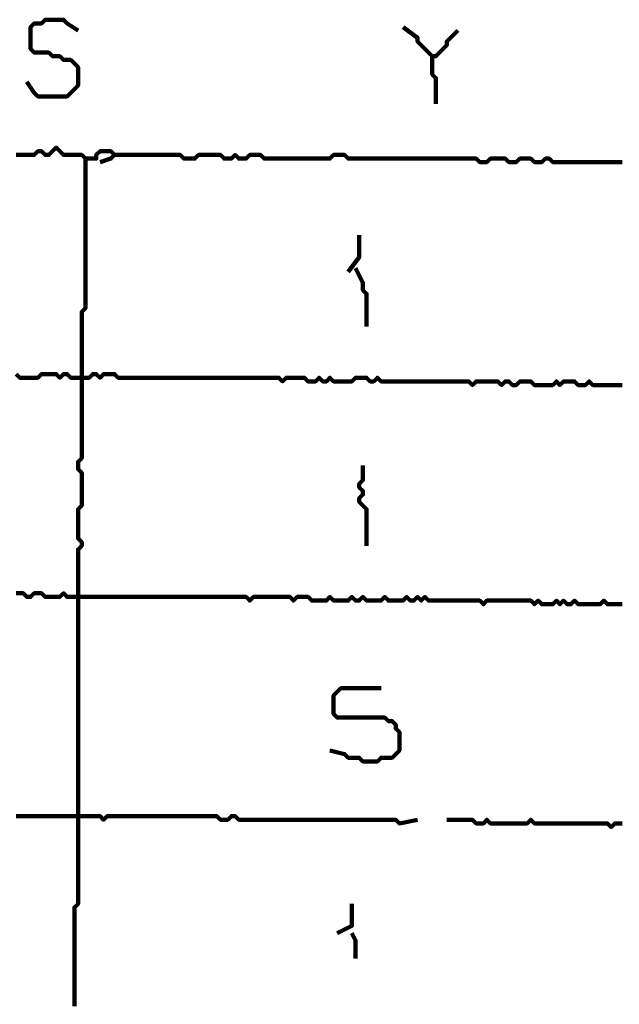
# Model space of a CAD drawing. Header units: metres. Extents: x 1959 to 4131, y 3282 to 4313.
# Tile 287 of 356: x 2428.44 to 2429.96, y 4296.8 to 4299.29. Entities that reach past the tile are written whole.
import ezdxf

# ---------------------------------------------------------------- set-up
doc = ezdxf.new("R2010")
doc.units = ezdxf.units.M
doc.layers.add('P', color=250, linetype='Continuous', lineweight=100)

msp = doc.modelspace()

# ---------------------------------------------------------------- linework, layer by layer
at = {"layer": 'P', "color": 0, "linetype": 'Continuous'}
for points in [[(2428.4632, 4299.1299), (2428.4817, 4299.1023), (2428.4909, 4299.093), (2428.5002, 4299.093), (2428.5094, 4299.093), (2428.5186, 4299.093), (2428.5279, 4299.093), (2428.5371, 4299.093), (2428.5463, 4299.093), (2428.5556, 4299.093), (2428.5648, 4299.093), (2428.574, 4299.1023), (2428.5832, 4299.1115), (2428.5925, 4299.1207), (2428.5925, 4299.1299), (2428.5925, 4299.1392), (2428.5925, 4299.1484), (2428.5925, 4299.1576), (2428.5925, 4299.1669), (2428.5832, 4299.1761), (2428.574, 4299.1853), (2428.5648, 4299.1853), (2428.5556, 4299.1853), (2428.5463, 4299.1946), (2428.5371, 4299.1946), (2428.5279, 4299.1946), (2428.5186, 4299.2038), (2428.5094, 4299.2038), (2428.5002, 4299.2038), (2428.4909, 4299.2038), (2428.4817, 4299.2038), (2428.4725, 4299.213), (2428.4725, 4299.2223), (2428.4725, 4299.2315), (2428.4725, 4299.2407), (2428.4725, 4299.2499), (2428.4725, 4299.2592), (2428.4725, 4299.2684), (2428.4817, 4299.2776), (2428.4909, 4299.2776), (2428.5002, 4299.2776), (2428.5094, 4299.2869), (2428.5186, 4299.2869), (2428.5279, 4299.2869), (2428.5371, 4299.2869), (2428.5463, 4299.2869), (2428.5556, 4299.2869), (2428.5648, 4299.2776), (2428.5925, 4299.2592)], [(2429.414, 4299.2684), (2429.4509, 4299.2407), (2429.4509, 4299.2315), (2429.4602, 4299.2223), (2429.4694, 4299.213), (2429.4786, 4299.2038), (2429.4879, 4299.1946), (2429.4971, 4299.1946), (2429.5063, 4299.2038), (2429.5156, 4299.213), (2429.5248, 4299.2223), (2429.5248, 4299.2315), (2429.5525, 4299.2592)], [(2429.4879, 4299.1946), (2429.4879, 4299.1576), (2429.4879, 4299.1484), (2429.4971, 4299.1392), (2429.4971, 4299.1299), (2429.4971, 4299.1207), (2429.4971, 4299.1115), (2429.4971, 4299.1023), (2429.4971, 4299.0746)], [(2428.4356, 4298.9453), (2428.4448, 4298.9453), (2428.454, 4298.9453), (2428.4632, 4298.9453), (2428.4725, 4298.9453), (2428.4817, 4298.9453), (2428.4909, 4298.9546), (2428.5002, 4298.9546), (2428.5094, 4298.9453), (2428.5186, 4298.9453), (2428.5279, 4298.9546), (2428.5371, 4298.9638), (2428.5463, 4298.9546), (2428.5556, 4298.9453), (2428.5648, 4298.9453), (2428.574, 4298.9453), (2428.5832, 4298.9453), (2428.5925, 4298.9453), (2428.6017, 4298.9453), (2428.6109, 4298.9361), (2428.6202, 4298.9361), (2428.6294, 4298.9361), (2428.6386, 4298.9361), (2428.6386, 4298.9453), (2428.6479, 4298.9546), (2428.6571, 4298.9546), (2428.6663, 4298.9546), (2428.6756, 4298.9546), (2428.6848, 4298.9453), (2428.6756, 4298.9361), (2428.6479, 4298.9269)], [(2428.6109, 4298.9361), (2428.6109, 4298.8992), (2428.6109, 4298.8899), (2428.6109, 4298.8807), (2428.6109, 4298.8715), (2428.6109, 4298.8623), (2428.6109, 4298.853), (2428.6109, 4298.8438), (2428.6109, 4298.8346), (2428.6109, 4298.8253), (2428.6109, 4298.8161), (2428.6109, 4298.8069), (2428.6109, 4298.7976), (2428.6109, 4298.7884), (2428.6109, 4298.7792), (2428.6109, 4298.7699), (2428.6109, 4298.7607), (2428.6109, 4298.7515), (2428.6109, 4298.7423), (2428.6109, 4298.733), (2428.6109, 4298.7238), (2428.6109, 4298.7146), (2428.6109, 4298.7053), (2428.6109, 4298.6961), (2428.6109, 4298.6869), (2428.6109, 4298.6776), (2428.6109, 4298.6684), (2428.6109, 4298.6592), (2428.6109, 4298.6499), (2428.6109, 4298.6407), (2428.6109, 4298.6315), (2428.6109, 4298.6223), (2428.6109, 4298.613), (2428.6109, 4298.6038), (2428.6109, 4298.5946), (2428.6109, 4298.5853), (2428.6109, 4298.5761), (2428.6109, 4298.5669), (2428.6109, 4298.5576), (2428.6017, 4298.5484), (2428.6017, 4298.5392), (2428.6017, 4298.5299), (2428.6017, 4298.5207), (2428.6017, 4298.5115), (2428.6017, 4298.5023), (2428.6017, 4298.493), (2428.6017, 4298.4838), (2428.6017, 4298.4746), (2428.6017, 4298.4653), (2428.6017, 4298.4561), (2428.6017, 4298.4469), (2428.6017, 4298.4376), (2428.6017, 4298.4284), (2428.6017, 4298.4192), (2428.6017, 4298.4099), (2428.6017, 4298.4007), (2428.6017, 4298.3915), (2428.6017, 4298.3823), (2428.6017, 4298.373), (2428.6017, 4298.3638), (2428.6017, 4298.3546), (2428.6017, 4298.3453), (2428.6017, 4298.3361), (2428.6017, 4298.3269), (2428.6017, 4298.3176), (2428.6017, 4298.3084), (2428.6017, 4298.2992), (2428.6017, 4298.2899), (2428.6017, 4298.2807), (2428.6017, 4298.2715), (2428.6017, 4298.2623), (2428.6017, 4298.253), (2428.6017, 4298.2438), (2428.6017, 4298.2346), (2428.6017, 4298.2253), (2428.6017, 4298.2161), (2428.6017, 4298.2069), (2428.6017, 4298.1976), (2428.6017, 4298.1884), (2428.6017, 4298.1792), (2428.5925, 4298.1699), (2428.5925, 4298.1607), (2428.5925, 4298.1515), (2428.6017, 4298.1423), (2428.6017, 4298.133), (2428.6017, 4298.1238), (2428.6017, 4298.1146), (2428.6017, 4298.1053), (2428.6017, 4298.0961), (2428.6017, 4298.0869), (2428.6017, 4298.0776), (2428.6017, 4298.0684), (2428.6017, 4298.0592), (2428.5925, 4298.0499), (2428.5925, 4298.0407), (2428.5925, 4298.0315), (2428.5925, 4298.0223), (2428.5925, 4298.013), (2428.5925, 4298.0038), (2428.5925, 4297.9946), (2428.5925, 4297.9853), (2428.5925, 4297.9761), (2428.6017, 4297.9669), (2428.6017, 4297.9576), (2428.5925, 4297.9484), (2428.5925, 4297.9392), (2428.5925, 4297.9299), (2428.5925, 4297.9207), (2428.5925, 4297.9115), (2428.5925, 4297.9023), (2428.5925, 4297.893), (2428.5925, 4297.8838), (2428.5925, 4297.8746), (2428.5925, 4297.8653), (2428.5925, 4297.8561), (2428.5925, 4297.8469), (2428.5925, 4297.8376), (2428.5925, 4297.8284), (2428.5925, 4297.8192), (2428.5925, 4297.8099), (2428.5925, 4297.8007), (2428.5925, 4297.7915), (2428.5925, 4297.7823), (2428.5925, 4297.773), (2428.5925, 4297.7638), (2428.5925, 4297.7546), (2428.5925, 4297.7453), (2428.5925, 4297.7361), (2428.5925, 4297.7269), (2428.5925, 4297.7176), (2428.5925, 4297.7084), (2428.5925, 4297.6992), (2428.5925, 4297.6899), (2428.5925, 4297.6807), (2428.5925, 4297.6715), (2428.5925, 4297.6623), (2428.5925, 4297.653), (2428.5925, 4297.6438), (2428.5925, 4297.6346), (2428.5925, 4297.6253), (2428.5925, 4297.6161), (2428.5925, 4297.6069), (2428.5925, 4297.5976), (2428.5925, 4297.5884), (2428.5925, 4297.5792), (2428.5925, 4297.5699), (2428.5925, 4297.5607), (2428.5925, 4297.5515), (2428.5925, 4297.5423), (2428.5925, 4297.533), (2428.5925, 4297.5238), (2428.5925, 4297.5146), (2428.5925, 4297.5053), (2428.5925, 4297.4961), (2428.5925, 4297.4869), (2428.5925, 4297.4776), (2428.5925, 4297.4684), (2428.5925, 4297.4592), (2428.5925, 4297.4499), (2428.5925, 4297.4407), (2428.5925, 4297.4315), (2428.5925, 4297.4223), (2428.5925, 4297.413), (2428.5925, 4297.4038), (2428.5925, 4297.3946), (2428.5925, 4297.3853), (2428.5925, 4297.3761), (2428.5925, 4297.3669), (2428.5925, 4297.3576), (2428.5925, 4297.3484), (2428.5925, 4297.3392), (2428.5925, 4297.3299), (2428.5925, 4297.3207), (2428.5925, 4297.3115), (2428.5925, 4297.3023), (2428.5925, 4297.293), (2428.5925, 4297.2838), (2428.5925, 4297.2746), (2428.5925, 4297.2653), (2428.5925, 4297.2561), (2428.5925, 4297.2469), (2428.5925, 4297.2376), (2428.5925, 4297.2284), (2428.5925, 4297.2192), (2428.5925, 4297.2099), (2428.5925, 4297.2007), (2428.5925, 4297.1915), (2428.5925, 4297.1823), (2428.5925, 4297.173), (2428.5925, 4297.1638), (2428.5925, 4297.1546), (2428.5925, 4297.1453), (2428.5925, 4297.1361), (2428.5925, 4297.1269), (2428.5925, 4297.1176), (2428.5925, 4297.1084), (2428.5925, 4297.0992), (2428.5925, 4297.0899), (2428.5925, 4297.0807), (2428.5925, 4297.0715), (2428.5925, 4297.0623), (2428.5925, 4297.053), (2428.5832, 4297.0438), (2428.5832, 4297.0346), (2428.5832, 4297.0253), (2428.5832, 4297.0161), (2428.5832, 4297.0069), (2428.5832, 4296.9976), (2428.5832, 4296.9884), (2428.5832, 4296.9792), (2428.5832, 4296.9699), (2428.5832, 4296.9607), (2428.5832, 4296.9515), (2428.5832, 4296.9423), (2428.5832, 4296.933), (2428.5832, 4296.9238), (2428.5832, 4296.9146), (2428.5832, 4296.9053), (2428.5832, 4296.8961), (2428.5832, 4296.8869), (2428.5832, 4296.8776), (2428.5832, 4296.8684), (2428.5832, 4296.8592), (2428.5832, 4296.8499), (2428.5832, 4296.8407), (2428.5832, 4296.8315), (2428.5832, 4296.8223), (2428.5832, 4296.813), (2428.5832, 4296.8038), (2428.5832, 4296.7946)], [(2428.6848, 4298.9453), (2428.7217, 4298.9453), (2428.7309, 4298.9453), (2428.7402, 4298.9453), (2428.7494, 4298.9453), (2428.7586, 4298.9453), (2428.7679, 4298.9453), (2428.7771, 4298.9453), (2428.7863, 4298.9453), (2428.7956, 4298.9453), (2428.8048, 4298.9453), (2428.814, 4298.9453), (2428.8232, 4298.9453), (2428.8325, 4298.9453), (2428.8417, 4298.9453), (2428.8509, 4298.9453), (2428.8602, 4298.9361), (2428.8694, 4298.9361), (2428.8786, 4298.9361), (2428.8879, 4298.9361), (2428.8971, 4298.9453), (2428.9063, 4298.9453), (2428.9156, 4298.9453), (2428.9248, 4298.9453), (2428.934, 4298.9453), (2428.9432, 4298.9453), (2428.9525, 4298.9453), (2428.9617, 4298.9361), (2428.9709, 4298.9361), (2428.9802, 4298.9361), (2428.9894, 4298.9453), (2428.9986, 4298.9361), (2429.0079, 4298.9361), (2429.0171, 4298.9361), (2429.0263, 4298.9453), (2429.0356, 4298.9453), (2429.0448, 4298.9453), (2429.054, 4298.9453), (2429.0632, 4298.9361), (2429.0725, 4298.9361), (2429.0817, 4298.9361), (2429.0909, 4298.9361), (2429.1002, 4298.9361), (2429.1094, 4298.9361), (2429.1186, 4298.9361), (2429.1279, 4298.9361), (2429.1371, 4298.9361), (2429.1463, 4298.9361), (2429.1556, 4298.9361), (2429.1648, 4298.9361), (2429.174, 4298.9361), (2429.1832, 4298.9361), (2429.1925, 4298.9361), (2429.2017, 4298.9361), (2429.2109, 4298.9361), (2429.2202, 4298.9361), (2429.2294, 4298.9361), (2429.2386, 4298.9453), (2429.2479, 4298.9453), (2429.2571, 4298.9453), (2429.2663, 4298.9453), (2429.2756, 4298.9361), (2429.2848, 4298.9361), (2429.294, 4298.9361), (2429.3032, 4298.9361), (2429.3125, 4298.9361), (2429.3217, 4298.9361), (2429.3309, 4298.9361), (2429.3402, 4298.9361), (2429.3494, 4298.9361), (2429.3586, 4298.9361), (2429.3679, 4298.9361), (2429.3771, 4298.9361), (2429.3863, 4298.9361), (2429.3956, 4298.9361), (2429.4048, 4298.9361), (2429.414, 4298.9361), (2429.4232, 4298.9361), (2429.4325, 4298.9361), (2429.4417, 4298.9361), (2429.4509, 4298.9361), (2429.4602, 4298.9361), (2429.4694, 4298.9361), (2429.4786, 4298.9361), (2429.4879, 4298.9361), (2429.4971, 4298.9361), (2429.5063, 4298.9361), (2429.5156, 4298.9361), (2429.5248, 4298.9361), (2429.534, 4298.9361), (2429.5432, 4298.9361), (2429.5525, 4298.9361), (2429.5617, 4298.9361), (2429.5709, 4298.9361), (2429.5802, 4298.9361), (2429.5894, 4298.9361), (2429.5986, 4298.9361), (2429.6079, 4298.9269), (2429.6171, 4298.9269), (2429.6263, 4298.9269), (2429.6356, 4298.9361), (2429.6448, 4298.9361), (2429.654, 4298.9361), (2429.6632, 4298.9361), (2429.6725, 4298.9361), (2429.6817, 4298.9269), (2429.6909, 4298.9269), (2429.7002, 4298.9269), (2429.7094, 4298.9361), (2429.7186, 4298.9361), (2429.7279, 4298.9361), (2429.7371, 4298.9361), (2429.7463, 4298.9269), (2429.7556, 4298.9269), (2429.7648, 4298.9269), (2429.774, 4298.9361), (2429.7832, 4298.9361), (2429.7925, 4298.9269), (2429.8017, 4298.9269), (2429.8109, 4298.9269), (2429.8202, 4298.9269), (2429.8294, 4298.9269), (2429.8386, 4298.9269), (2429.8479, 4298.9269), (2429.8571, 4298.9269), (2429.8663, 4298.9269), (2429.8756, 4298.9269), (2429.8848, 4298.9269), (2429.894, 4298.9269), (2429.9032, 4298.9269), (2429.9125, 4298.9269), (2429.9217, 4298.9269), (2429.9309, 4298.9269), (2429.9402, 4298.9269), (2429.9494, 4298.9269), (2429.9586, 4298.9269), (2429.9679, 4298.9269)], [(2429.3032, 4298.7423), (2429.3032, 4298.7053), (2429.3032, 4298.6961), (2429.3032, 4298.6869), (2429.2756, 4298.6499)], [(2429.294, 4298.6592), (2429.3125, 4298.6223), (2429.3125, 4298.613), (2429.3125, 4298.6038), (2429.3217, 4298.5946), (2429.3217, 4298.5853), (2429.3217, 4298.5761), (2429.3217, 4298.5669), (2429.3217, 4298.5576), (2429.3217, 4298.5484), (2429.3217, 4298.5392), (2429.3217, 4298.5299), (2429.3217, 4298.5115)], [(2428.4356, 4298.3915), (2428.4448, 4298.3823), (2428.454, 4298.3823), (2428.4632, 4298.3823), (2428.4725, 4298.3823), (2428.4817, 4298.3823), (2428.4909, 4298.3823), (2428.5002, 4298.3915), (2428.5094, 4298.3915), (2428.5186, 4298.3915), (2428.5279, 4298.3915), (2428.5371, 4298.3915), (2428.5463, 4298.3823), (2428.5556, 4298.3915), (2428.5648, 4298.3915), (2428.574, 4298.3823), (2428.5832, 4298.3823), (2428.5925, 4298.3823), (2428.6017, 4298.3823), (2428.6109, 4298.3823), (2428.6202, 4298.3823), (2428.6294, 4298.3915), (2428.6386, 4298.3915), (2428.6479, 4298.3823), (2428.6571, 4298.3915), (2428.6663, 4298.3915), (2428.6756, 4298.3915), (2428.6848, 4298.3915), (2428.694, 4298.3823), (2428.7032, 4298.3823), (2428.7125, 4298.3823), (2428.7217, 4298.3823), (2428.7309, 4298.3823), (2428.7402, 4298.3823), (2428.7494, 4298.3823), (2428.7586, 4298.3823), (2428.7679, 4298.3823), (2428.7771, 4298.3823), (2428.7863, 4298.3823), (2428.7956, 4298.3823), (2428.8048, 4298.3823), (2428.814, 4298.3823), (2428.8232, 4298.3823), (2428.8325, 4298.3823), (2428.8417, 4298.3823), (2428.8509, 4298.3823), (2428.8602, 4298.3823), (2428.8694, 4298.3823), (2428.8786, 4298.3823), (2428.8879, 4298.3823), (2428.8971, 4298.3823), (2428.9063, 4298.3823), (2428.9156, 4298.3823), (2428.9248, 4298.3823), (2428.934, 4298.3823), (2428.9432, 4298.3823), (2428.9525, 4298.3823), (2428.9617, 4298.3823), (2428.9709, 4298.3823), (2428.9802, 4298.3823), (2428.9894, 4298.3823), (2428.9986, 4298.3823), (2429.0079, 4298.3823), (2429.0171, 4298.3823), (2429.0263, 4298.3823), (2429.0356, 4298.3823), (2429.0448, 4298.3823), (2429.054, 4298.3823), (2429.0632, 4298.3823), (2429.0725, 4298.3823), (2429.0817, 4298.3823), (2429.0909, 4298.3823), (2429.1002, 4298.3823), (2429.1094, 4298.373), (2429.1186, 4298.3823), (2429.1279, 4298.3823), (2429.1371, 4298.3823), (2429.1463, 4298.3823), (2429.1556, 4298.3823), (2429.1648, 4298.3823), (2429.174, 4298.373), (2429.1832, 4298.373), (2429.1925, 4298.373), (2429.2017, 4298.3823), (2429.2109, 4298.373), (2429.2202, 4298.373), (2429.2294, 4298.3823), (2429.2386, 4298.373), (2429.2479, 4298.373), (2429.2571, 4298.373), (2429.2663, 4298.373), (2429.2756, 4298.373), (2429.2848, 4298.373), (2429.294, 4298.3823), (2429.3032, 4298.3823), (2429.3125, 4298.3823), (2429.3217, 4298.3823), (2429.3309, 4298.373), (2429.3402, 4298.373), (2429.3494, 4298.3823), (2429.3586, 4298.373), (2429.3679, 4298.373), (2429.3771, 4298.373), (2429.3863, 4298.373), (2429.3956, 4298.373), (2429.4048, 4298.373), (2429.414, 4298.373), (2429.4232, 4298.373), (2429.4325, 4298.373), (2429.4417, 4298.373), (2429.4509, 4298.373), (2429.4602, 4298.373), (2429.4694, 4298.373), (2429.4786, 4298.373), (2429.4879, 4298.373), (2429.4971, 4298.373), (2429.5063, 4298.373), (2429.5156, 4298.373), (2429.5248, 4298.373), (2429.534, 4298.373), (2429.5432, 4298.373), (2429.5525, 4298.373), (2429.5617, 4298.373), (2429.5709, 4298.373), (2429.5802, 4298.373), (2429.5894, 4298.3638), (2429.5986, 4298.373), (2429.6079, 4298.373), (2429.6171, 4298.373), (2429.6263, 4298.373), (2429.6356, 4298.373), (2429.6448, 4298.373), (2429.654, 4298.373), (2429.6632, 4298.3638), (2429.6725, 4298.373), (2429.6817, 4298.373), (2429.6909, 4298.3638), (2429.7002, 4298.3638), (2429.7094, 4298.373), (2429.7186, 4298.373), (2429.7279, 4298.373), (2429.7371, 4298.373), (2429.7463, 4298.3638), (2429.7556, 4298.3638), (2429.7648, 4298.3638), (2429.774, 4298.3638), (2429.7832, 4298.3638), (2429.7925, 4298.3638), (2429.8017, 4298.373), (2429.8109, 4298.3638), (2429.8202, 4298.373), (2429.8294, 4298.373), (2429.8386, 4298.373), (2429.8479, 4298.373), (2429.8571, 4298.3638), (2429.8663, 4298.3638), (2429.8756, 4298.3638), (2429.8848, 4298.373), (2429.894, 4298.3638), (2429.9032, 4298.3638), (2429.9125, 4298.3638), (2429.9217, 4298.3638), (2429.9309, 4298.3638), (2429.9402, 4298.3638), (2429.9494, 4298.3638), (2429.9586, 4298.3638), (2429.9679, 4298.3638)], [(2429.3125, 4298.1607), (2429.3125, 4298.1238), (2429.3032, 4298.1146), (2429.3032, 4298.1053), (2429.3125, 4298.0961), (2429.3125, 4298.0869), (2429.3032, 4298.0776), (2429.3032, 4298.0684), (2429.3125, 4298.0592), (2429.3217, 4298.0499), (2429.3217, 4298.0407), (2429.3217, 4298.0315), (2429.3217, 4298.0223), (2429.3217, 4298.013), (2429.3217, 4298.0038), (2429.3217, 4297.9946), (2429.3217, 4297.9576)], [(2429.9679, 4297.8099), (2429.9586, 4297.8099), (2429.9494, 4297.8099), (2429.9402, 4297.8099), (2429.9309, 4297.8099), (2429.9217, 4297.8192), (2429.9125, 4297.8099), (2429.9032, 4297.8099), (2429.894, 4297.8099), (2429.8848, 4297.8099), (2429.8756, 4297.8099), (2429.8663, 4297.8099), (2429.8571, 4297.8099), (2429.8479, 4297.8192), (2429.8386, 4297.8099), (2429.8294, 4297.8099), (2429.8202, 4297.8192), (2429.8109, 4297.8099), (2429.8017, 4297.8192), (2429.7925, 4297.8099), (2429.7832, 4297.8099), (2429.774, 4297.8099), (2429.7648, 4297.8099), (2429.7556, 4297.8192), (2429.7463, 4297.8099), (2429.7371, 4297.8192), (2429.7279, 4297.8192), (2429.7186, 4297.8192), (2429.7094, 4297.8192), (2429.7002, 4297.8192), (2429.6909, 4297.8192), (2429.6817, 4297.8192), (2429.6725, 4297.8192), (2429.6632, 4297.8192), (2429.654, 4297.8192), (2429.6448, 4297.8192), (2429.6356, 4297.8192), (2429.6263, 4297.8192), (2429.6171, 4297.8099), (2429.6079, 4297.8192), (2429.5986, 4297.8192), (2429.5894, 4297.8192), (2429.5802, 4297.8192), (2429.5709, 4297.8192), (2429.5617, 4297.8192), (2429.5525, 4297.8192), (2429.5432, 4297.8192), (2429.534, 4297.8192), (2429.5248, 4297.8192), (2429.5156, 4297.8192), (2429.5063, 4297.8192), (2429.4971, 4297.8192), (2429.4879, 4297.8192), (2429.4786, 4297.8192), (2429.4694, 4297.8284), (2429.4602, 4297.8192), (2429.4509, 4297.8284), (2429.4417, 4297.8192), (2429.4325, 4297.8192), (2429.4232, 4297.8284), (2429.414, 4297.8192), (2429.4048, 4297.8192), (2429.3956, 4297.8192), (2429.3863, 4297.8192), (2429.3771, 4297.8192), (2429.3679, 4297.8284), (2429.3586, 4297.8192), (2429.3494, 4297.8192), (2429.3402, 4297.8192), (2429.3309, 4297.8192), (2429.3217, 4297.8192), (2429.3125, 4297.8284), (2429.3032, 4297.8192), (2429.294, 4297.8192), (2429.2848, 4297.8284), (2429.2756, 4297.8192), (2429.2663, 4297.8192), (2429.2571, 4297.8192), (2429.2479, 4297.8192), (2429.2386, 4297.8192), (2429.2294, 4297.8284), (2429.2202, 4297.8192), (2429.2109, 4297.8192), (2429.2017, 4297.8192), (2429.1925, 4297.8192), (2429.1832, 4297.8192), (2429.174, 4297.8284), (2429.1648, 4297.8284), (2429.1556, 4297.8284), (2429.1463, 4297.8284), (2429.1371, 4297.8192), (2429.1279, 4297.8284), (2429.1186, 4297.8284), (2429.1094, 4297.8284), (2429.1002, 4297.8284), (2429.0909, 4297.8284), (2429.0817, 4297.8284), (2429.0725, 4297.8284), (2429.0632, 4297.8284), (2429.054, 4297.8284), (2429.0448, 4297.8284), (2429.0356, 4297.8284), (2429.0263, 4297.8192), (2429.0171, 4297.8284), (2429.0079, 4297.8284), (2428.9986, 4297.8284), (2428.9894, 4297.8284), (2428.9802, 4297.8284), (2428.9709, 4297.8284), (2428.9617, 4297.8284), (2428.9525, 4297.8284), (2428.9432, 4297.8284), (2428.934, 4297.8284), (2428.9248, 4297.8284), (2428.9156, 4297.8284), (2428.9063, 4297.8284), (2428.8971, 4297.8284), (2428.8879, 4297.8284), (2428.8786, 4297.8284), (2428.8694, 4297.8284), (2428.8602, 4297.8284), (2428.8509, 4297.8284), (2428.8417, 4297.8284), (2428.8325, 4297.8284), (2428.8232, 4297.8284), (2428.814, 4297.8284), (2428.8048, 4297.8284), (2428.7956, 4297.8284), (2428.7863, 4297.8284), (2428.7771, 4297.8284), (2428.7679, 4297.8284), (2428.7586, 4297.8284), (2428.7494, 4297.8284), (2428.7402, 4297.8284), (2428.7309, 4297.8284), (2428.7217, 4297.8284), (2428.7125, 4297.8284), (2428.7032, 4297.8284), (2428.694, 4297.8284), (2428.6848, 4297.8284), (2428.6756, 4297.8284), (2428.6663, 4297.8284), (2428.6571, 4297.8284), (2428.6479, 4297.8284), (2428.6386, 4297.8284), (2428.6294, 4297.8284), (2428.6202, 4297.8284), (2428.6109, 4297.8284), (2428.6017, 4297.8284), (2428.5925, 4297.8284), (2428.5832, 4297.8284), (2428.574, 4297.8284), (2428.5648, 4297.8284), (2428.5556, 4297.8376), (2428.5463, 4297.8284), (2428.5371, 4297.8284), (2428.5279, 4297.8284), (2428.5186, 4297.8284), (2428.5094, 4297.8284), (2428.5002, 4297.8376), (2428.4909, 4297.8376), (2428.4817, 4297.8376), (2428.4725, 4297.8284), (2428.4632, 4297.8284), (2428.454, 4297.8376), (2428.4448, 4297.8376), (2428.4356, 4297.8376)], [(2429.2294, 4297.4407), (2429.2663, 4297.4315), (2429.2756, 4297.4223), (2429.2848, 4297.4223), (2429.294, 4297.4223), (2429.3032, 4297.4223), (2429.3125, 4297.413), (2429.3217, 4297.413), (2429.3309, 4297.413), (2429.3402, 4297.413), (2429.3494, 4297.413), (2429.3586, 4297.4223), (2429.3679, 4297.4223), (2429.3771, 4297.4223), (2429.3863, 4297.4223), (2429.3956, 4297.4315), (2429.4048, 4297.4407), (2429.4048, 4297.4499), (2429.4048, 4297.4592), (2429.4048, 4297.4684), (2429.4048, 4297.4776), (2429.4048, 4297.4869), (2429.3956, 4297.4961), (2429.3956, 4297.5053), (2429.3863, 4297.5146), (2429.3771, 4297.5146), (2429.3679, 4297.5238), (2429.3586, 4297.5238), (2429.3494, 4297.5238), (2429.3402, 4297.5238), (2429.3309, 4297.5238), (2429.3217, 4297.5238), (2429.3125, 4297.5238), (2429.3032, 4297.5238), (2429.294, 4297.5238), (2429.2848, 4297.5238), (2429.2756, 4297.5238), (2429.2663, 4297.5238), (2429.2571, 4297.5238), (2429.2479, 4297.5238), (2429.2386, 4297.533), (2429.2386, 4297.5423), (2429.2386, 4297.5515), (2429.2386, 4297.5607), (2429.2386, 4297.5699), (2429.2386, 4297.5792), (2429.2479, 4297.5884), (2429.2571, 4297.5976), (2429.2663, 4297.5976), (2429.2756, 4297.5976), (2429.2848, 4297.5976), (2429.294, 4297.5976), (2429.3032, 4297.5976), (2429.3125, 4297.5976), (2429.3217, 4297.5976), (2429.3309, 4297.5976), (2429.3586, 4297.5976)], [(2428.4356, 4297.2746), (2428.4448, 4297.2746), (2428.454, 4297.2746), (2428.4632, 4297.2746), (2428.4725, 4297.2746), (2428.4817, 4297.2746), (2428.4909, 4297.2746), (2428.5002, 4297.2746), (2428.5094, 4297.2746), (2428.5186, 4297.2746), (2428.5279, 4297.2746), (2428.5371, 4297.2746), (2428.5463, 4297.2746), (2428.5556, 4297.2746), (2428.5648, 4297.2746), (2428.574, 4297.2746), (2428.5832, 4297.2746), (2428.5925, 4297.2746), (2428.6017, 4297.2746), (2428.6109, 4297.2746), (2428.6202, 4297.2746), (2428.6294, 4297.2746), (2428.6386, 4297.2746), (2428.6479, 4297.2746), (2428.6571, 4297.2653), (2428.6663, 4297.2746), (2428.6756, 4297.2746), (2428.6848, 4297.2746), (2428.694, 4297.2746), (2428.7032, 4297.2746), (2428.7125, 4297.2746), (2428.7217, 4297.2746), (2428.7309, 4297.2746), (2428.7402, 4297.2746), (2428.7494, 4297.2746), (2428.7586, 4297.2746), (2428.7679, 4297.2746), (2428.7771, 4297.2746), (2428.7863, 4297.2746), (2428.7956, 4297.2746), (2428.8048, 4297.2746), (2428.814, 4297.2746), (2428.8232, 4297.2746), (2428.8325, 4297.2746), (2428.8417, 4297.2746), (2428.8509, 4297.2746), (2428.8602, 4297.2746), (2428.8694, 4297.2746), (2428.8786, 4297.2746), (2428.8879, 4297.2746), (2428.8971, 4297.2746), (2428.9063, 4297.2746), (2428.9156, 4297.2746), (2428.9248, 4297.2746), (2428.934, 4297.2746), (2428.9432, 4297.2746), (2428.9525, 4297.2653), (2428.9617, 4297.2653), (2428.9709, 4297.2653), (2428.9802, 4297.2746), (2428.9894, 4297.2746), (2428.9986, 4297.2653), (2429.0079, 4297.2653), (2429.0171, 4297.2653), (2429.0263, 4297.2653), (2429.0356, 4297.2653), (2429.0448, 4297.2653), (2429.054, 4297.2653), (2429.0632, 4297.2653), (2429.0725, 4297.2653), (2429.0817, 4297.2653), (2429.0909, 4297.2653), (2429.1002, 4297.2653), (2429.1094, 4297.2653), (2429.1186, 4297.2653), (2429.1279, 4297.2653), (2429.1371, 4297.2653), (2429.1463, 4297.2653), (2429.1556, 4297.2653), (2429.1648, 4297.2653), (2429.174, 4297.2653), (2429.1832, 4297.2653), (2429.1925, 4297.2653), (2429.2017, 4297.2653), (2429.2109, 4297.2653), (2429.2202, 4297.2653), (2429.2294, 4297.2653), (2429.2386, 4297.2653), (2429.2479, 4297.2653), (2429.2571, 4297.2653), (2429.2663, 4297.2653), (2429.2756, 4297.2653), (2429.2848, 4297.2653), (2429.294, 4297.2653), (2429.3032, 4297.2653), (2429.3125, 4297.2653), (2429.3217, 4297.2653), (2429.3309, 4297.2653), (2429.3402, 4297.2653), (2429.3494, 4297.2653), (2429.3586, 4297.2653), (2429.3679, 4297.2653), (2429.3771, 4297.2653), (2429.3863, 4297.2653), (2429.3956, 4297.2653), (2429.4048, 4297.2561), (2429.4509, 4297.2653)], [(2429.5248, 4297.2653), (2429.5617, 4297.2653), (2429.5709, 4297.2653), (2429.5802, 4297.2653), (2429.5894, 4297.2653), (2429.5986, 4297.2561), (2429.6079, 4297.2561), (2429.6171, 4297.2561), (2429.6263, 4297.2653), (2429.6356, 4297.2561), (2429.6448, 4297.2561), (2429.654, 4297.2561), (2429.6632, 4297.2561), (2429.6725, 4297.2561), (2429.6817, 4297.2561), (2429.6909, 4297.2561), (2429.7002, 4297.2561), (2429.7094, 4297.2561), (2429.7186, 4297.2561), (2429.7279, 4297.2561), (2429.7371, 4297.2653), (2429.7463, 4297.2561), (2429.7556, 4297.2561), (2429.7648, 4297.2561), (2429.774, 4297.2561), (2429.7832, 4297.2561), (2429.7925, 4297.2561), (2429.8017, 4297.2561), (2429.8109, 4297.2561), (2429.8202, 4297.2561), (2429.8294, 4297.2561), (2429.8386, 4297.2561), (2429.8479, 4297.2561), (2429.8571, 4297.2561), (2429.8663, 4297.2561), (2429.8756, 4297.2561), (2429.8848, 4297.2561), (2429.894, 4297.2561), (2429.9032, 4297.2561), (2429.9125, 4297.2561), (2429.9217, 4297.2561), (2429.9309, 4297.2561), (2429.9402, 4297.2469), (2429.9494, 4297.2561), (2429.9586, 4297.2561), (2429.9679, 4297.2561)], [(2429.2848, 4297.053), (2429.2848, 4297.0161), (2429.2848, 4297.0069), (2429.2848, 4296.9976), (2429.2479, 4296.9792)], [(2429.2848, 4296.9792), (2429.294, 4296.9607), (2429.294, 4296.9515), (2429.294, 4296.9423), (2429.294, 4296.9146)]]:
    msp.add_lwpolyline(points, dxfattribs=at)

doc.saveas('drawing.dxf')
